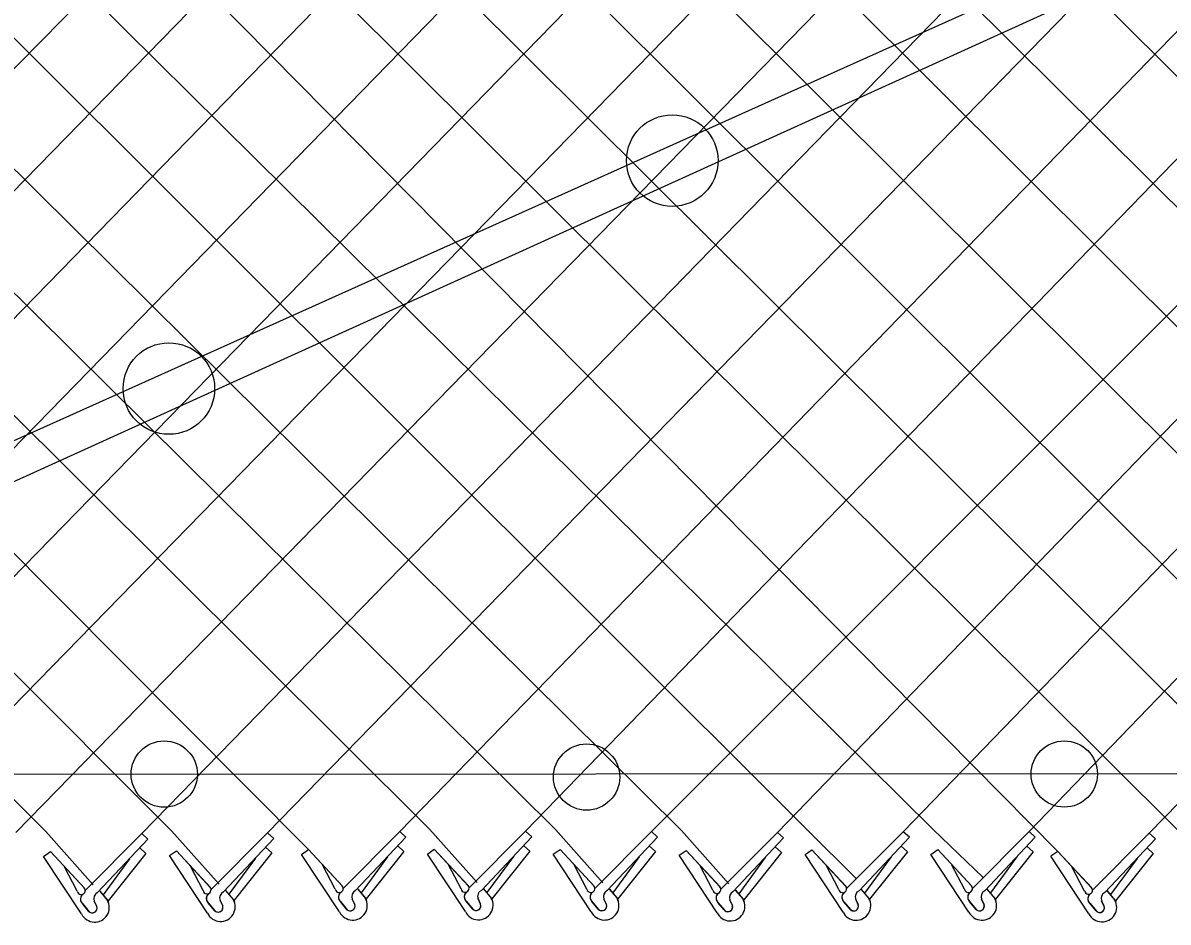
# Model space of a CAD drawing. Extents: x 0 to 2.85, y -0.1 to 1.83.
# Drawn here: x 2.1194 to 2.1927, y 0.8088 to 0.8663 of the extents above; entities that cross this region are included whole.
import ezdxf

# ---------------------------------------------------------------- set-up
doc = ezdxf.new("R2010")
doc.units = 0
doc.layers.add('sb_Chainlink Fence', color=7, linetype='Continuous')
doc.layers.add('sb_Existing Structural Steel', color=7, linetype='Continuous')

msp = doc.modelspace()

# ---------------------------------------------------------------- linework, layer by layer
at = {"layer": 'sb_Chainlink Fence'}
for p, q in [((2.0420006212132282, 0.925187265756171), (2.1535310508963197, 0.8146965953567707)), ((2.050038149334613, 0.9252107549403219), (2.1615934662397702, 0.8146370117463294)), ((2.082410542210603, 0.9250824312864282), (2.1934443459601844, 0.8145978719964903)), ((2.0904705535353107, 0.9250834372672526), (2.2014986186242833, 0.8145812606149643)), ((2.0605940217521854, 0.9234884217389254), (2.1696501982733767, 0.8146817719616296)), ((2.078694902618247, 0.8143955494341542), (2.184830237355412, 0.9231944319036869)), ((2.094804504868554, 0.8144460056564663), (2.200949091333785, 0.9232928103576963)), ((2.1028825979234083, 0.8144937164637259), (2.2090018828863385, 0.9233288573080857)), ((2.1109360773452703, 0.814514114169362), (2.217182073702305, 0.9233426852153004)), ((2.1189903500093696, 0.8144975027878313), (2.2252355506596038, 0.9233640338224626)), ((2.1270527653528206, 0.81443791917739), (2.2332896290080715, 0.9234223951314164)), ((2.1351094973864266, 0.8144826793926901), (2.2413516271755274, 0.9235237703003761)), ((2.14356730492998, 0.8145657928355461), (2.2494084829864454, 0.923520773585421)), ((2.151620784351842, 0.8145861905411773), (2.2566805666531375, 0.9230567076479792)), ((2.1677374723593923, 0.81450999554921), (2.272799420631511, 0.9231550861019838)), ((2.175794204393, 0.8145547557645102), (2.280852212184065, 0.923191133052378)), ((2.1838470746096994, 0.8145604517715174), (2.288464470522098, 0.9230923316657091)), ((2.1915348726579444, 0.8144504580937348), (2.2969347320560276, 0.9232487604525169)), ((2.0867516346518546, 0.814440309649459), (2.192193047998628, 0.9226506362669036)), ((2.0140596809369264, 0.9214681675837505), (2.120908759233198, 0.8145649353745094)), ((2.0221165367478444, 0.9214651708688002), (2.1289654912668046, 0.8146096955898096)), ((2.0301693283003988, 0.9215012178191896), (2.1377252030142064, 0.8134099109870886)), ((2.038247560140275, 0.9214953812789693), (2.1454767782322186, 0.8147132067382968)), ((2.0706324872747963, 0.8144551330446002), (2.176480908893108, 0.921851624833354)), ((2.078714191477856, 0.92156153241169), (2.185692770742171, 0.8132945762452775)), ((2.1020745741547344, 0.9217115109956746), (2.209561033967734, 0.8145216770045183)), ((2.110131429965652, 0.9217085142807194), (2.2191889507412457, 0.8129983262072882)), ((2.1181842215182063, 0.9217445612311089), (2.227275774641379, 0.813037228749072)), ((2.1257964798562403, 0.9216457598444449), (2.235217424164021, 0.8128686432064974)), ((2.134266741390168, 0.9218021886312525), (2.2417532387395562, 0.8145978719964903)), ((2.1596750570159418, 0.8145695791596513), (2.263918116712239, 0.9188660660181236)), ((2.0744066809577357, 0.9169642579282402), (2.1777030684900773, 0.8146874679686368)), ((2.120908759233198, 0.8145649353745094), (2.1239440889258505, 0.8111472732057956)), ((2.1234254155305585, 0.8107951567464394), (2.1270527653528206, 0.81443791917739)), ((2.1274485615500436, 0.8140792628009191), (2.1270527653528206, 0.81443791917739)), ((2.1289654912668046, 0.8146096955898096), (2.1320008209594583, 0.8111920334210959)), ((2.131482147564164, 0.8108399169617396), (2.1351094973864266, 0.8144826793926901)), ((2.135505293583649, 0.8141240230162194), (2.1351094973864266, 0.8144826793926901)), ((2.1374232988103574, 0.8146928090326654), (2.1374232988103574, 0.8146928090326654)), ((2.139939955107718, 0.8109230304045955), (2.14356730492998, 0.8145657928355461)), ((2.143963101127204, 0.8142071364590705), (2.14356730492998, 0.8145657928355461)), ((2.1454767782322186, 0.8147132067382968), (2.1485121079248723, 0.8112955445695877)), ((2.1479934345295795, 0.8109434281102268), (2.151620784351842, 0.8145861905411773)), ((2.152016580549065, 0.8142275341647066), (2.151620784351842, 0.8145861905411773)), ((2.1535310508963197, 0.8146965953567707), (2.156566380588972, 0.811278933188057)), ((2.156047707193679, 0.8109268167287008), (2.1596750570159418, 0.8145695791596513)), ((2.160070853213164, 0.8142109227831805), (2.1596750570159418, 0.8145695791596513)), ((2.1615934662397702, 0.8146370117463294), (2.164628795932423, 0.8112193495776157)), ((2.1641101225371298, 0.8108672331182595), (2.1677374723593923, 0.81450999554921)), ((2.1681332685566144, 0.8141513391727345), (2.1677374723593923, 0.81450999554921)), ((2.1696501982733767, 0.8146817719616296), (2.172792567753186, 0.8115455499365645)), ((2.1721668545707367, 0.8109119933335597), (2.175794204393, 0.8145547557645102)), ((2.176190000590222, 0.8141960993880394), (2.175794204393, 0.8145547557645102)), ((2.1777030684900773, 0.8146874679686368), (2.180913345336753, 0.8116176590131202)), ((2.180219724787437, 0.8109176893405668), (2.1838470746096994, 0.8145604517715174)), ((2.184242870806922, 0.8142017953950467), (2.1838470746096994, 0.8145604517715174)), ((2.187907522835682, 0.8108076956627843), (2.1915348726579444, 0.8144504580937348)), ((2.1919306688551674, 0.8140918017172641), (2.1915348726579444, 0.8144504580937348)), ((2.12422312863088, 0.8106526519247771), (2.1274485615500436, 0.8140792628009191)), ((2.1322798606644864, 0.8106974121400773), (2.135505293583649, 0.8141240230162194)), ((2.14073766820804, 0.8107805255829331), (2.143963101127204, 0.8142071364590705)), ((2.1487911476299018, 0.8108009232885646), (2.152016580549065, 0.8142275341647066)), ((2.156845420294, 0.8107843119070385), (2.160070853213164, 0.8142109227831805)), ((2.164907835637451, 0.8107247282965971), (2.1681332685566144, 0.8141513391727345)), ((2.172964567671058, 0.8107694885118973), (2.176190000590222, 0.8141960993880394)), ((2.1810174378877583, 0.8107751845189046), (2.184242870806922, 0.8142017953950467)), ((2.1887052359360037, 0.810665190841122), (2.1919306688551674, 0.8140918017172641)), ((2.1207647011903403, 0.8129773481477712), (2.121210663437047, 0.8132820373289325)), ((2.1232011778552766, 0.809288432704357), (2.1207647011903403, 0.8129773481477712)), ((2.121210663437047, 0.8132820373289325), (2.1233666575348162, 0.8109584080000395)), ((2.121210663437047, 0.8132820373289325), (2.1233804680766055, 0.8109446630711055)), ((2.127314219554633, 0.813153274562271), (2.124901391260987, 0.8101185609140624)), ((2.127314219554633, 0.813153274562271), (2.126918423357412, 0.8135119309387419)), ((2.128821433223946, 0.8130221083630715), (2.1292673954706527, 0.8133267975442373)), ((2.131257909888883, 0.8093331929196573), (2.128821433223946, 0.8130221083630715)), ((2.1292673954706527, 0.8133267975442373), (2.1314233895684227, 0.8110031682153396)), ((2.1292673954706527, 0.8133267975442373), (2.131437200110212, 0.8109894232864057)), ((2.1353709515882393, 0.8131980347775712), (2.132958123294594, 0.8101633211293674)), ((2.1353709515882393, 0.8131980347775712), (2.13497515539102, 0.8135566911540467)), ((2.1372792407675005, 0.8131052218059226), (2.1377252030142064, 0.8134099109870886)), ((2.139715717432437, 0.8094163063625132), (2.1372792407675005, 0.8131052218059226)), ((2.1377252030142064, 0.8134099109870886), (2.1398811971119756, 0.8110862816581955)), ((2.1377252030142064, 0.8134099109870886), (2.139895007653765, 0.8110725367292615)), ((2.1427897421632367, 0.8129490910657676), (2.1410926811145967, 0.8106391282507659)), ((2.143828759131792, 0.8132811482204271), (2.1414159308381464, 0.8102464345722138)), ((2.143828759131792, 0.8132811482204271), (2.1434329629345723, 0.8136398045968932)), ((2.1453327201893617, 0.8131256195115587), (2.1457786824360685, 0.8134303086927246)), ((2.147769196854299, 0.809436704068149), (2.1453327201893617, 0.8131256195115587)), ((2.1457786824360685, 0.8134303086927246), (2.1479346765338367, 0.8111066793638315)), ((2.1457786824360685, 0.8134303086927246), (2.147948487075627, 0.8110929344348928)), ((2.1508432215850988, 0.8129694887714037), (2.149146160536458, 0.8106595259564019)), ((2.1518822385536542, 0.8133015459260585), (2.1494694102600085, 0.8102668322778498)), ((2.1518822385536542, 0.8133015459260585), (2.1514864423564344, 0.8136602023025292)), ((2.1533869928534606, 0.8131090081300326), (2.1538329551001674, 0.8134136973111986)), ((2.1558234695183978, 0.8094200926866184), (2.1533869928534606, 0.8131090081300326)), ((2.1538329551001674, 0.8134136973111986), (2.155988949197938, 0.8110900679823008)), ((2.1538329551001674, 0.8134136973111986), (2.156002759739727, 0.8110763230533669)), ((2.1588974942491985, 0.8129528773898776), (2.157200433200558, 0.8106429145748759)), ((2.1599365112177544, 0.8132849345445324), (2.1575236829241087, 0.8102502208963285)), ((2.1599365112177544, 0.8132849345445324), (2.159540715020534, 0.8136435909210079)), ((2.161449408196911, 0.8130494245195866), (2.1618953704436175, 0.8133541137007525)), ((2.1638858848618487, 0.8093605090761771), (2.161449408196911, 0.8130494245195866)), ((2.1618953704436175, 0.8133541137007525), (2.1640513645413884, 0.8110304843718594)), ((2.1618953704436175, 0.8133541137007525), (2.1640651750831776, 0.8110167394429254)), ((2.167998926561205, 0.8132253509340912), (2.1655860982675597, 0.8101906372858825)), ((2.167998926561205, 0.8132253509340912), (2.167603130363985, 0.8135840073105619)), ((2.169506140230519, 0.8130941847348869), (2.1699521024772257, 0.8133988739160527)), ((2.171942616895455, 0.8094052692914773), (2.169506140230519, 0.8130941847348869)), ((2.1699521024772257, 0.8133988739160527), (2.172108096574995, 0.8110752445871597)), ((2.1699521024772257, 0.8133988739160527), (2.172121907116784, 0.8110614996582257)), ((2.175016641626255, 0.8129380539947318), (2.173319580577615, 0.8106280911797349)), ((2.176055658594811, 0.8132701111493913), (2.1736428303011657, 0.8102353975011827)), ((2.176055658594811, 0.8132701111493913), (2.1756598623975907, 0.8136287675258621)), ((2.1775590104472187, 0.8130998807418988), (2.178004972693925, 0.8134045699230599)), ((2.179995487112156, 0.8094109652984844), (2.1775590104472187, 0.8130998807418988)), ((2.178004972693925, 0.8134045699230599), (2.1801609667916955, 0.8110809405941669)), ((2.178004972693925, 0.8134045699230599), (2.1801747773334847, 0.8110671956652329)), ((2.1830695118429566, 0.8129437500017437), (2.1813724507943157, 0.810633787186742)), ((2.184108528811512, 0.8132758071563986), (2.181695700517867, 0.8102410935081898)), ((2.184108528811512, 0.8132758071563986), (2.183712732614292, 0.8136344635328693)), ((2.18524073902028, 0.8130055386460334), (2.1856867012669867, 0.8133102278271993)), ((2.1876832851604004, 0.809300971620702), (2.185246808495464, 0.8129898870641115)), ((2.185692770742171, 0.8132945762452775), (2.1878487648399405, 0.8109709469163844)), ((2.185692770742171, 0.8132945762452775), (2.1878625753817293, 0.8109572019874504)), ((2.1917963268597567, 0.8131658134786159), (2.189383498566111, 0.8101310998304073)), ((2.1917963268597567, 0.8131658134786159), (2.1914005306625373, 0.8135244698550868)), ((2.1229238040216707, 0.8107439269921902), (2.122112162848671, 0.8122954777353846)), ((2.126275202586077, 0.8128212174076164), (2.1245781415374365, 0.8105112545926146)), ((2.130980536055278, 0.8107886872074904), (2.1301688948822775, 0.8123402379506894)), ((2.1343319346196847, 0.8128659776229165), (2.132634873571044, 0.8105560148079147)), ((2.13943834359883, 0.8108718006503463), (2.1386267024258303, 0.8124233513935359)), ((2.147491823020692, 0.8108921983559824), (2.1466801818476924, 0.8124437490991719)), ((2.1555460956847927, 0.8108755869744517), (2.1547344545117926, 0.8124271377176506)), ((2.1636085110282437, 0.8108160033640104), (2.162796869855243, 0.8123675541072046)), ((2.1669599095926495, 0.8128932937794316), (2.1652628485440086, 0.8105833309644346)), ((2.1716652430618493, 0.8108607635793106), (2.170853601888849, 0.8124123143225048)), ((2.179718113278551, 0.8108664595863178), (2.17890647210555, 0.812418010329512)), ((2.1874059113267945, 0.8107564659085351), (2.186594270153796, 0.8123080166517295)), ((2.1907573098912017, 0.8128337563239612), (2.1890602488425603, 0.8105237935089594)), ((2.124358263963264, 0.8107481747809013), (2.124853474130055, 0.8101619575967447)), ((2.124364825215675, 0.810739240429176), (2.12485596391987, 0.8101599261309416)), ((2.1324149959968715, 0.8107929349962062), (2.132910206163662, 0.8102067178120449)), ((2.1324215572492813, 0.8107840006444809), (2.1329126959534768, 0.8102046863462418)), ((2.1408728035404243, 0.8108760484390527), (2.141368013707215, 0.810289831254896)), ((2.140879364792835, 0.810867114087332), (2.1413705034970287, 0.8102877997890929)), ((2.1489262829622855, 0.8108964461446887), (2.149421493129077, 0.8103102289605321)), ((2.148932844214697, 0.8108875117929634), (2.149423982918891, 0.8103081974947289)), ((2.156980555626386, 0.8108798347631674), (2.1574757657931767, 0.810293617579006)), ((2.156987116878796, 0.810870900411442), (2.1574782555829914, 0.810291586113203)), ((2.1650429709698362, 0.8108202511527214), (2.1655381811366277, 0.8102340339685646)), ((2.165049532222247, 0.8108113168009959), (2.1655406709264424, 0.8102320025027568)), ((2.1730997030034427, 0.8108650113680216), (2.1735949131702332, 0.810278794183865)), ((2.1731062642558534, 0.8108560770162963), (2.173597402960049, 0.810276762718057)), ((2.1811525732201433, 0.8108707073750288), (2.1816477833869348, 0.810284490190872)), ((2.181159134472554, 0.8108617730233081), (2.1816502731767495, 0.810282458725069)), ((2.1888403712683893, 0.8107607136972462), (2.1893355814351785, 0.8101744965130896)), ((2.1888469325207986, 0.8107517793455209), (2.1893380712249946, 0.8101724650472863)), ((2.124174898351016, 0.8097589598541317), (2.1240113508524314, 0.8101132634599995)), ((2.124011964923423, 0.8101007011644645), (2.1241745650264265, 0.809766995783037)), ((2.124853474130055, 0.8101619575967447), (2.124889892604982, 0.8100938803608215)), ((2.124889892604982, 0.8100938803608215), (2.1249209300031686, 0.8100210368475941)), ((2.131709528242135, 0.8095181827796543), (2.1313055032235, 0.810001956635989)), ((2.1313055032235, 0.810001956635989), (2.131750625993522, 0.8094748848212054)), ((2.1322316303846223, 0.8098037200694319), (2.132068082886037, 0.8101580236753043)), ((2.132068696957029, 0.8101454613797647), (2.132231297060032, 0.8098117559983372)), ((2.132910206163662, 0.8102067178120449), (2.1329466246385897, 0.8101386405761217)), ((2.1329466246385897, 0.8101386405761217), (2.132977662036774, 0.8100657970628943)), ((2.140167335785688, 0.8096012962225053), (2.1397633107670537, 0.8100850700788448)), ((2.1397633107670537, 0.8100850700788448), (2.1402084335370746, 0.8095579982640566)), ((2.1406894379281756, 0.8098868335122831), (2.1405258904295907, 0.8102411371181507)), ((2.1405265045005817, 0.8102285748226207), (2.140689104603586, 0.809894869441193)), ((2.141368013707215, 0.810289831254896), (2.1414044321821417, 0.8102217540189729)), ((2.1414044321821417, 0.8102217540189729), (2.141435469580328, 0.8101489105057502)), ((2.14822081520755, 0.8096216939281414), (2.147816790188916, 0.8101054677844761)), ((2.147816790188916, 0.8101054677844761), (2.148261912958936, 0.809578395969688)), ((2.1487429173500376, 0.8099072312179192), (2.148579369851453, 0.8102615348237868)), ((2.1485799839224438, 0.810248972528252), (2.148742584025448, 0.809915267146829)), ((2.149421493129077, 0.8103102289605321), (2.149457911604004, 0.8102421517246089)), ((2.149457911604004, 0.8102421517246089), (2.14948894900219, 0.8101693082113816)), ((2.15627508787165, 0.8096050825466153), (2.1558710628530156, 0.81008885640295)), ((2.1558710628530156, 0.81008885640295), (2.156316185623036, 0.8095617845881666)), ((2.1567971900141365, 0.8098906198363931), (2.1566336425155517, 0.8102449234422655)), ((2.1566342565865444, 0.8102323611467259), (2.1567968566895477, 0.8098986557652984)), ((2.1574757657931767, 0.810293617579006), (2.1575121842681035, 0.8102255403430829)), ((2.1575121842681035, 0.8102255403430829), (2.1575432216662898, 0.8101526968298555)), ((2.164337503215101, 0.8095454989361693), (2.1639334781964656, 0.8100292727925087)), ((2.1639334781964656, 0.8100292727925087), (2.164378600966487, 0.8095022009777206)), ((2.1648596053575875, 0.8098310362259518), (2.1646960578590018, 0.8101853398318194)), ((2.1646966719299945, 0.8101727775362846), (2.1648592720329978, 0.8098390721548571)), ((2.1655381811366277, 0.8102340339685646), (2.1655745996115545, 0.8101659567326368)), ((2.1655745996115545, 0.8101659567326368), (2.16560563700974, 0.8100931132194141)), ((2.1723942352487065, 0.8095902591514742), (2.171990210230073, 0.8100740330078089)), ((2.171990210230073, 0.8100740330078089), (2.172435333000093, 0.8095469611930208)), ((2.172916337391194, 0.809875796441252), (2.1727527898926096, 0.8102301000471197)), ((2.172753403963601, 0.8102175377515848), (2.172916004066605, 0.8098838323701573)), ((2.1735949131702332, 0.810278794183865), (2.17363133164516, 0.8102107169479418)), ((2.17363133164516, 0.8102107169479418), (2.173662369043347, 0.8101378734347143)), ((2.180447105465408, 0.8095959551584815), (2.1800430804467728, 0.8100797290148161)), ((2.1800430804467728, 0.8100797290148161), (2.1804882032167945, 0.8095526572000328)), ((2.180969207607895, 0.8098814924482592), (2.1808056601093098, 0.8102357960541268)), ((2.1808062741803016, 0.810223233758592), (2.180968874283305, 0.8098895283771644)), ((2.1816477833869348, 0.810284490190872), (2.1816842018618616, 0.810216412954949)), ((2.1816842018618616, 0.810216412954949), (2.1817152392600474, 0.8101435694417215)), ((2.188657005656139, 0.8097714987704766), (2.188493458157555, 0.8101258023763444)), ((2.188494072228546, 0.8101132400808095), (2.1886566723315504, 0.8097795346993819)), ((2.1893355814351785, 0.8101744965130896), (2.1893719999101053, 0.8101064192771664)), ((2.1893719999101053, 0.8101064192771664), (2.1894030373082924, 0.810033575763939)), ((2.123652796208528, 0.809473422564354), (2.1232487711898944, 0.8099571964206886)), ((2.1232487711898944, 0.8099571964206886), (2.1236938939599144, 0.8094301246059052)), ((2.188134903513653, 0.8094859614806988), (2.1877308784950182, 0.8099697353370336)), ((2.1877308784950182, 0.8099697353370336), (2.1881760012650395, 0.8094426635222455))]:
    msp.add_line(p, q, dxfattribs=at)
for centre, radius, start, end in [((2.1231757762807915, 0.8107880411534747), 0.00025580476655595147, 189.9304409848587, 40.97853800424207), ((2.131232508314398, 0.8108328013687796), 0.00025580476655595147, 189.9304409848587, 40.97853800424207), ((2.1396903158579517, 0.8109159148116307), 0.00025580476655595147, 189.9304409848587, 40.97853800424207), ((2.1409136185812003, 0.810400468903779), 0.00041880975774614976, 114.84216649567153, 203.51671506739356), ((2.1477437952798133, 0.8109363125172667), 0.00025580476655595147, 189.9304409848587, 40.97853800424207), ((2.1489670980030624, 0.810420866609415), 0.00041880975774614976, 114.84216649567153, 203.51671506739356), ((2.1557980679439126, 0.8109197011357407), 0.00025580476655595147, 189.9304409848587, 40.97853800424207), ((2.157021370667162, 0.8104042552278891), 0.00041880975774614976, 114.84216649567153, 203.51671506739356), ((2.1638604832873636, 0.8108601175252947), 0.00025580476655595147, 189.9304409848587, 40.97853800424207), ((2.1719172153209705, 0.8109048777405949), 0.00025580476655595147, 189.9304409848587, 40.97853800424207), ((2.1731405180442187, 0.8103894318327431), 0.00041880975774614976, 114.84216649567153, 203.51671506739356), ((2.1799700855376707, 0.8109105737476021), 0.00025580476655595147, 189.9304409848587, 40.97853800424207), ((2.1811933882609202, 0.8103951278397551), 0.00041880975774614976, 114.84216649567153, 203.51671506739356), ((2.1876578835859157, 0.8108005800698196), 0.00025580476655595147, 189.9304409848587, 40.97853800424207), ((2.1235082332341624, 0.8102404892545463), 0.0003843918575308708, 126.9947472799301, 219.79833989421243), ((2.1235187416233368, 0.8102400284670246), 0.0003909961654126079, 127.7656421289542, 226.33281459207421), ((2.1240396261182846, 0.8097031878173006), 0.0009354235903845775, 206.32021657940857, 29.22686940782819), ((2.1243990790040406, 0.8102725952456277), 0.00041880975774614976, 114.84216649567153, 203.51671506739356), ((2.131564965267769, 0.8102852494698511), 0.0003843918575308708, 126.9947472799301, 219.79833989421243), ((2.1315754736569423, 0.8102847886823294), 0.0003909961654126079, 127.7656421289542, 226.33281459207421), ((2.13209635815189, 0.8097479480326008), 0.0009354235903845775, 206.32021657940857, 29.22686940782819), ((2.1324558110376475, 0.8103173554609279), 0.00041880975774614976, 114.84216649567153, 203.51671506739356), ((2.1400227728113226, 0.8103683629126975), 0.0003843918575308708, 126.9947472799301, 219.79833989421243), ((2.140033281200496, 0.8103679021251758), 0.0003909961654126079, 127.7656421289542, 226.33281459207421), ((2.140554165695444, 0.8098310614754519), 0.0009354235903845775, 206.32021657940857, 29.22686940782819), ((2.1480762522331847, 0.8103887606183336), 0.0003843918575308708, 126.9947472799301, 219.79833989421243), ((2.148086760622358, 0.8103882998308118), 0.0003909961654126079, 127.7656421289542, 226.33281459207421), ((2.148607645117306, 0.809851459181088), 0.0009354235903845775, 206.32021657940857, 29.22686940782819), ((2.1561305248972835, 0.8103721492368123), 0.0003843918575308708, 126.9947472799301, 219.79833989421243), ((2.156141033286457, 0.8103716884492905), 0.0003909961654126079, 127.7656421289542, 226.33281459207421), ((2.156661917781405, 0.8098348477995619), 0.0009354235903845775, 206.32021657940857, 29.22686940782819), ((2.1641929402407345, 0.8103125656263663), 0.0003843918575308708, 126.9947472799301, 219.79833989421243), ((2.164203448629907, 0.8103121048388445), 0.0003909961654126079, 127.7656421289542, 226.33281459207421), ((2.164724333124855, 0.8097752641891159), 0.0009354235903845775, 206.32021657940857, 29.22686940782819), ((2.165083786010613, 0.810344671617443), 0.00041880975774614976, 114.84216649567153, 203.51671506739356), ((2.1722496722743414, 0.8103573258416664), 0.0003843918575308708, 126.9947472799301, 219.79833989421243), ((2.1722601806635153, 0.8103568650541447), 0.0003909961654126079, 127.7656421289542, 226.33281459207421), ((2.1727810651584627, 0.8098200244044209), 0.0009354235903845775, 206.32021657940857, 29.22686940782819), ((2.1803025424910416, 0.8103630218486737), 0.0003843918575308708, 126.9947472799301, 219.79833989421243), ((2.1803130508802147, 0.8103625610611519), 0.0003909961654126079, 127.7656421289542, 226.33281459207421), ((2.180833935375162, 0.8098257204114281), 0.0009354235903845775, 206.32021657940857, 29.22686940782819), ((2.1879903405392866, 0.8102530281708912), 0.0003843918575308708, 126.9947472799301, 219.79833989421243), ((2.1880008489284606, 0.8102525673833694), 0.0003909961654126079, 127.7656421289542, 226.33281459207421), ((2.188521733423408, 0.8097157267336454), 0.0009354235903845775, 206.32021657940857, 29.22686940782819), ((2.1888811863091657, 0.8102851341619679), 0.00041880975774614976, 114.84216649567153, 203.51671506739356), ((2.1238856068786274, 0.8096678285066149), 0.00030330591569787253, 219.86319118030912, 17.48524419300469), ((2.1238866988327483, 0.8096663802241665), 0.00030494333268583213, 230.78260140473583, 19.265642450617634), ((2.131942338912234, 0.8097125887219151), 0.00030330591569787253, 219.86319118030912, 17.48524419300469), ((2.1319434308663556, 0.8097111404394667), 0.00030494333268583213, 230.78260140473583, 19.265642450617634), ((2.1404001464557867, 0.8097957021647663), 0.00030330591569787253, 219.86319118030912, 17.48524419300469), ((2.1404012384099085, 0.8097942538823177), 0.00030494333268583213, 230.78260140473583, 19.265642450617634), ((2.1484536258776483, 0.8098160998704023), 0.00030330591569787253, 219.86319118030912, 17.48524419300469), ((2.1484547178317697, 0.8098146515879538), 0.00030494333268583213, 230.78260140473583, 19.265642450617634), ((2.1565078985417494, 0.8097994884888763), 0.00030330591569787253, 219.86319118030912, 17.48524419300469), ((2.15650899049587, 0.8097980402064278), 0.00030494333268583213, 230.78260140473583, 19.265642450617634), ((2.1645703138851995, 0.8097399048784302), 0.00030330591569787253, 219.86319118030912, 17.48524419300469), ((2.1645714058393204, 0.8097384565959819), 0.00030494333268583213, 230.78260140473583, 19.265642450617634), ((2.172627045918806, 0.8097846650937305), 0.00030330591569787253, 219.86319118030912, 17.48524419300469), ((2.172628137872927, 0.8097832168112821), 0.00030494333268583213, 230.78260140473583, 19.265642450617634), ((2.1806799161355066, 0.8097903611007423), 0.00030330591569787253, 219.86319118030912, 17.48524419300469), ((2.1806810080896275, 0.8097889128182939), 0.00030494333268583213, 230.78260140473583, 19.265642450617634), ((2.188367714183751, 0.8096803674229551), 0.00030330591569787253, 219.86319118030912, 17.48524419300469), ((2.1883688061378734, 0.8096789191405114), 0.00030494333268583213, 230.78260140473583, 19.265642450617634)]:
    msp.add_arc(centre, radius, start, end, dxfattribs=at)
at = {"layer": 'sb_Existing Structural Steel'}
for p, q in [((2.2580667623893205, 0.9021288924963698), (2.0861488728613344, 0.824880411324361)), ((2.2589535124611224, 0.9005899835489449), (2.08694530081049, 0.8224502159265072)), ((1.0977552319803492, 0.8177376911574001), (2.4494196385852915, 0.8184027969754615))]:
    msp.add_line(p, q, dxfattribs=at)
for centre, radius in [((2.1610070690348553, 0.8575120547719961), 0.002929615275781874), ((2.1287882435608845, 0.8429202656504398), 0.002929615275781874), ((2.1284895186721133, 0.8182417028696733), 0.0021204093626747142), ((2.1860991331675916, 0.8182451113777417), 0.0021204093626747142), ((2.1555230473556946, 0.8180491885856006), 0.0021204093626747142)]:
    msp.add_circle(centre, radius, dxfattribs=at)

doc.saveas('drawing.dxf')
